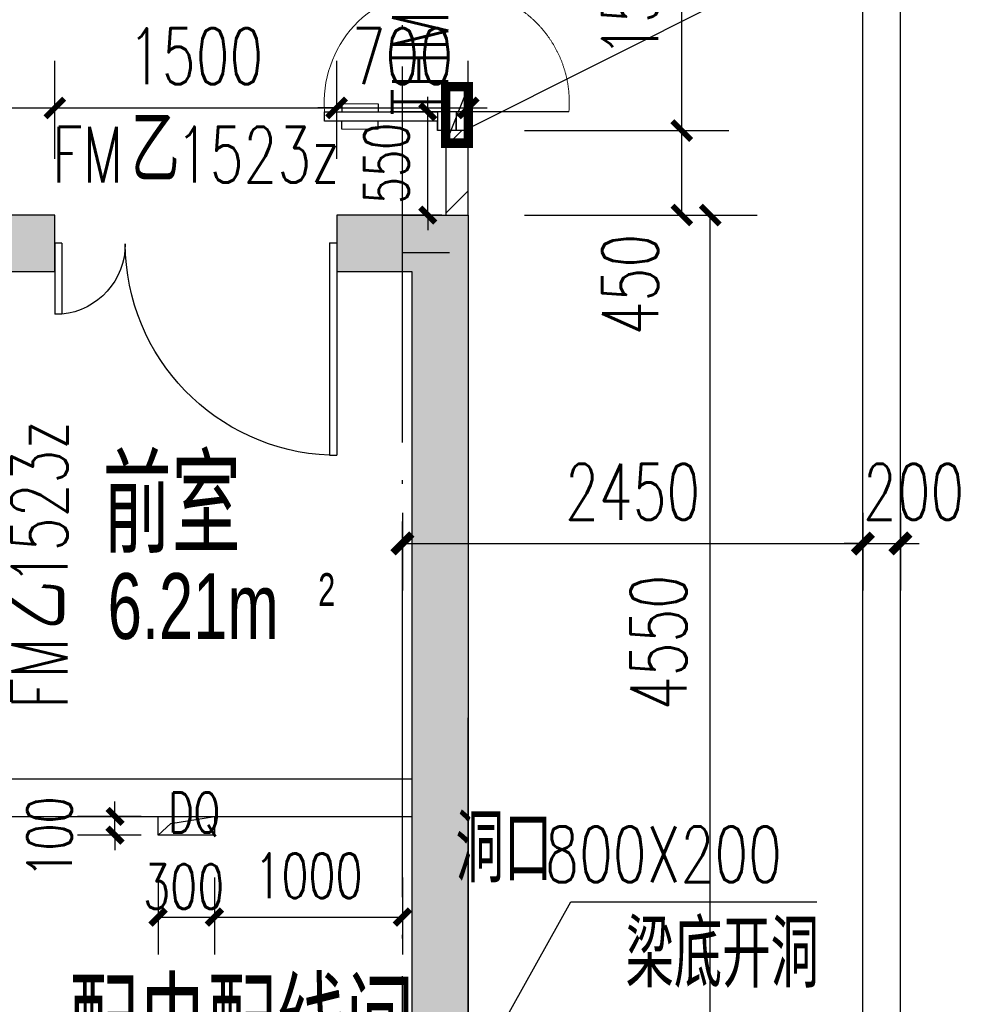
# Model space of a CAD drawing. Extents: x 797781 to 1255204, y 21234 to 1024248.
# Tile 747 of 1056: x 953271 to 958410, y 769781 to 775021. Entities that reach past the tile are written whole.
import ezdxf

# ---------------------------------------------------------------- set-up
doc = ezdxf.new("R2010")
doc.units = 0
doc.header["$LTSCALE"] = 1000
doc.header["$MEASUREMENT"] = 0
doc.linetypes.add('230303生产综合楼-平面图_t8$0$DASHED2', pattern=[0.375, 0.25, -0.125])
doc.linetypes.add('230303生产综合楼-平面图_t8$0$DOTE', pattern=[2.42, 2, -0.2, 0.02, -0.2])
for name, color, linetype in [('.2023.03.07提建筑条件', 3, 'Continuous'), ('230303生产综合楼-平面图_t8$0$A-WALL-CURTWALL', 4, 'Continuous'), ('230303生产综合楼-平面图_t8$0$DOOR_FIRE', 4, 'Continuous'), ('230303生产综合楼-平面图_t8$0$DOOR_FIRE_TEXT', 7, 'Continuous'), ('230303生产综合楼-平面图_t8$0$DOTE', 1, '230303生产综合楼-平面图_t8$0$DOTE'), ('230303生产综合楼-平面图_t8$0$PUB_DIM', 3, 'Continuous'), ('230303生产综合楼-平面图_t8$0$PUB_HATCH', 8, 'Continuous'), ('230303生产综合楼-平面图_t8$0$PUB_TEXT', 7, 'Continuous'), ('230303生产综合楼-平面图_t8$0$SPACE', 7, 'Continuous'), ('230303生产综合楼-平面图_t8$0$WALL', 40, 'Continuous'), ('230303生产综合楼-平面图_t8$0$WALL-MOVE', 6, 'Continuous'), ('230303生产综合楼-平面图_t8$0$WINDOW', 4, 'Continuous'), ('230303生产综合楼-平面图_t8$0$WINDOW_TEXT', 7, 'Continuous'), ('230303生产综合楼-平面图_t8$0$家具', 8, 'Continuous'), ('230303生产综合楼-平面图_t8$0$板洞', 6, 'Continuous'), ('DIM_LEAD', 3, 'Continuous'), ('PUB_DIM', 3, 'Continuous'), ('PUB_TEXT', 7, 'Continuous'), ('电气洞口', 6, 'Continuous')]:
    doc.layers.add(name, color=color, linetype=linetype)
doc.styles.add('230303生产综合楼-平面图_t8$0$_HZTXT', font='@HZTXT_E', dxfattribs={"width": 0.7, "bigfont": '@@HZTXT'})
doc.styles.add('230303生产综合楼-平面图_t8$0$_TCH_DIM', font='SIMPLEX', dxfattribs={"bigfont": 'GBCBIG'})
doc.styles.add('230303生产综合楼-平面图_T8$0$_TCH_DIM_T3', font='SIMPLEX', dxfattribs={"width": 0.705882, "bigfont": 'GBCBIG'})
doc.styles.add('230303生产综合楼-平面图_t8$0$_TCH_WINDOW', font='SIMPLEX', dxfattribs={"height": 3.5, "bigfont": 'GBCBIG'})
doc.styles.add('_TCH_DIM', font='SIMPLEX', dxfattribs={"bigfont": 'GBCBIG'})
doc.styles.add('_TCH_DIM_T3', font='SIMPLEX', dxfattribs={"width": 0.705882, "bigfont": 'GBCBIG'})
doc.dimstyles.new('230303生产综合楼-平面图_T8$0$_TCH_ARCH&&100', dxfattribs={"dimtxt": 297.5, "dimasz": 100, "dimexe": 250, "dimexo": 300, "dimgap": 126.25, "dimtad": 1, "dimdec": 0, "dimzin": 0, "dimdsep": 46, "dimtxsty": '230303生产综合楼-平面图_T8$0$_TCH_DIM_T3', "dimblk": '230303生产综合楼-平面图_t8$0$_ArchTick', "dimcen": 0.09, "dimclrt": 7, "dimazin": 2, "dimtfac": 1, "dimtdec": 0, "dimtix": 1, "dimtmove": 2, "dimatfit": 3, "dimfxl": 1, "dimtolj": 1, "dimtzin": 0, "dimarcsym": 0})
doc.dimstyles.new('_TCH_ARCH&&100', dxfattribs={"dimtxt": 297.5, "dimasz": 100, "dimexe": 250, "dimexo": 300, "dimgap": 126.25, "dimtad": 1, "dimdec": 0, "dimzin": 0, "dimdsep": 46, "dimtxsty": '_TCH_DIM_T3', "dimblk": 'ARCHTICK', "dimcen": 0.09, "dimclrt": 7, "dimazin": 2, "dimtfac": 1, "dimtdec": 0, "dimtix": 1, "dimtmove": 2, "dimatfit": 3, "dimfxl": 1, "dimtolj": 1, "dimtzin": 0, "dimarcsym": 0})
doc.dimstyles.new('_TCH_ARCH&&80', dxfattribs={"dimtxt": 238, "dimasz": 80, "dimexe": 200, "dimexo": 240, "dimgap": 101, "dimtad": 1, "dimdec": 0, "dimzin": 0, "dimdsep": 46, "dimtxsty": '_TCH_DIM_T3', "dimblk": 'ARCHTICK', "dimcen": 0.09, "dimclrt": 7, "dimazin": 2, "dimtfac": 1, "dimtdec": 0, "dimtix": 1, "dimtmove": 2, "dimatfit": 3, "dimfxl": 1, "dimtolj": 1, "dimtzin": 0, "dimarcsym": 0})

# ---------------------------------------------------------------- blocks, each defined once
blk = doc.blocks.new('_ArchTick')
at = {"color": 0, "linetype": 'ByBlock', "const_width": 0.4}
blk.add_lwpolyline([(-0.5, -0.5), (0.5, 0.5)], dxfattribs=at)
blk = doc.blocks.new('*D6740')
at = {"layer": 'Defpoints', "color": 0, "transparency": 16777216}
for p in [(850972, 581265.6), (851286.4, 581265.6), (851286.4, 580716)]:
    blk.add_point(p, dxfattribs=at)
at = {"layer": 'PUB_DIM', "color": 0, "lineweight": -2, "transparency": 16777216}
for p, q in [((850972, 581265.6), (850972, 581345.6)), ((851046.4, 581265.6), (850772, 581265.6)), ((850972, 580716), (850972, 581265.6)), ((851046.4, 580716), (850772, 580716)), ((850972, 580716), (850972, 580636))]:
    blk.add_line(p, q, dxfattribs=at)
at = {"layer": 'PUB_DIM', "color": 0, "lineweight": -2, "transparency": 16777216, "xscale": 80, "yscale": 80, "zscale": 80}
for p, rotation in [((850972, 581265.6), 270), ((850972, 580716), 90)]:
    blk.add_blockref('_ArchTick', p, dxfattribs=dict(at, rotation=rotation))
at = {"layer": 'PUB_DIM', "color": 7, "transparency": 16777216, "insert": (850752, 580990.8), "char_height": 238, "attachment_point": 5, "rotation": 90, "style": '_TCH_DIM_T3'}
blk.add_mtext('\\A1;550', dxfattribs=at)
blk = doc.blocks.new('10FRD')
at = {"layer": 'DIM_LEAD'}
for p, q in [((748004.4, 758645.9), (748700.9, 759890.3)), ((748700.9, 759890.3), (750008.7, 759890.3))]:
    blk.add_line(p, q, dxfattribs=at)
at = {"layer": 'PUB_TEXT', "style": '_TCH_DIM'}
for s, p in [('洞口', (748087.1, 759995.3)), ('梁底开洞', (748991.5, 759435.3))]:
    blk.add_text(s, height=357.45, dxfattribs=at).set_placement(p)
at = {"layer": 'PUB_TEXT', "style": '_TCH_DIM', "width": 0.705882}
blk.add_text('800X200', height=297.5, dxfattribs=at).set_placement((748563.7, 759995.3))
blk = doc.blocks.new('230303生产综合楼-平面图_t8$0$$DorLib2D$00000225')
at = {"color": 0}
for p, q in [((0.475, -0.0014), (0.475, 0.7521)), ((0.475, 0.7521), (0.5, 0.7521)), ((0.5, -0.0014), (0.5, 0.7521)), ((-0.5, 0), (-0.5, 0.252)), ((-0.475, 0.252), (-0.5, 0.252)), ((-0.475, 0), (-0.475, 0.252)), ((-0.475, 0), (-0.5, 0)), ((0.475, -0.0014), (0.5, -0.0014))]:
    blk.add_line(p, q, dxfattribs=at)
for centre, radius, start, end in [((0.5046, -0.0019), 0.7546, 92.2493, 179.7238), ((-0.5008, 0.0026), 0.2508, 359.7899, 84.0974)]:
    blk.add_arc(centre, radius, start, end, dxfattribs=at)
blk = doc.blocks.new('230303生产综合楼-平面图_t8$0$_ArchTick')
at = {"color": 0, "linetype": 'ByBlock', "const_width": 0.3}
blk.add_lwpolyline([(-0.5, -0.5), (0.5, 0.5)], dxfattribs=at)
blk = doc.blocks.new('*D6218')
at = {"layer": '230303生产综合楼-平面图_t8$0$PUB_DIM', "color": 0, "lineweight": -2, "transparency": 16777216}
for p, q in [((773098.3, 188198.9), (773098.3, 188718.9)), ((779998.3, 188198.9), (779998.3, 188718.9)), ((773098.3, 188468.9), (779998.3, 188468.9))]:
    blk.add_line(p, q, dxfattribs=at)
at = {"layer": 'Defpoints', "color": 0, "transparency": 16777216}
for p in [(779998.3, 188468.9), (773098.3, 187898.9), (779998.3, 187898.9)]:
    blk.add_point(p, dxfattribs=at)
at = {"layer": '230303生产综合楼-平面图_t8$0$PUB_DIM', "color": 0, "lineweight": -2, "transparency": 16777216, "xscale": 100, "yscale": 100, "zscale": 100}
for p, rotation in [((773098.3, 188468.9), 180.000151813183), ((779998.3, 188468.9), 0.0001518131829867)]:
    blk.add_blockref('230303生产综合楼-平面图_t8$0$_ArchTick', p, dxfattribs=dict(at, rotation=rotation))
at = {"layer": '230303生产综合楼-平面图_t8$0$PUB_DIM', "color": 7, "transparency": 16777216, "insert": (776548.3, 188743.9), "char_height": 297.5, "attachment_point": 5, "rotation": 0.0002, "style": '230303生产综合楼-平面图_T8$0$_TCH_DIM_T3'}
blk.add_mtext('\\A1;6900', dxfattribs=at)
blk = doc.blocks.new('*D6219')
at = {"layer": '230303生产综合楼-平面图_t8$0$PUB_DIM', "color": 0, "lineweight": -2, "transparency": 16777216}
for p, q in [((779998.3, 188198.9), (779998.3, 188718.9)), ((781498.3, 188198.9), (781498.3, 188718.9)), ((779998.3, 188468.9), (781498.3, 188468.9))]:
    blk.add_line(p, q, dxfattribs=at)
at = {"layer": 'Defpoints', "color": 0, "transparency": 16777216}
for p in [(781498.3, 188468.9), (779998.3, 187898.9), (781498.3, 187898.9)]:
    blk.add_point(p, dxfattribs=at)
at = {"layer": '230303生产综合楼-平面图_t8$0$PUB_DIM', "color": 0, "lineweight": -2, "transparency": 16777216, "xscale": 100, "yscale": 100, "zscale": 100}
for p, rotation in [((779998.3, 188468.9), 180.0001518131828), ((781498.3, 188468.9), 0.000151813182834)]:
    blk.add_blockref('230303生产综合楼-平面图_t8$0$_ArchTick', p, dxfattribs=dict(at, rotation=rotation))
at = {"layer": '230303生产综合楼-平面图_t8$0$PUB_DIM', "color": 7, "transparency": 16777216, "insert": (780748.3, 188743.9), "char_height": 297.5, "attachment_point": 5, "rotation": 0.0002, "style": '230303生产综合楼-平面图_T8$0$_TCH_DIM_T3'}
blk.add_mtext('\\A1;1500', dxfattribs=at)
blk = doc.blocks.new('*D6220')
at = {"layer": '230303生产综合楼-平面图_t8$0$PUB_DIM', "color": 0, "lineweight": -2, "transparency": 16777216}
for p, q in [((781498.3, 188198.9), (781498.3, 188718.9)), ((782198.3, 188198.9), (782198.3, 188718.9)), ((781498.3, 188468.9), (781398.3, 188468.9)), ((781498.3, 188468.9), (782198.3, 188468.9)), ((782198.3, 188468.9), (782298.3, 188468.9))]:
    blk.add_line(p, q, dxfattribs=at)
at = {"layer": 'Defpoints', "color": 0, "transparency": 16777216}
for p in [(782198.3, 188468.9), (781498.3, 187898.9), (782198.3, 187898.9)]:
    blk.add_point(p, dxfattribs=at)
at = {"layer": '230303生产综合楼-平面图_t8$0$PUB_DIM', "color": 0, "lineweight": -2, "transparency": 16777216, "xscale": 100, "yscale": 100, "zscale": 100}
for p, rotation in [((781498.3, 188468.9), 0.0001518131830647), ((782198.3, 188468.9), 180.0001518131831)]:
    blk.add_blockref('230303生产综合楼-平面图_t8$0$_ArchTick', p, dxfattribs=dict(at, rotation=rotation))
at = {"layer": '230303生产综合楼-平面图_t8$0$PUB_DIM', "color": 7, "transparency": 16777216, "insert": (781848.3, 188743.9), "char_height": 297.5, "attachment_point": 5, "rotation": 0.0002, "style": '230303生产综合楼-平面图_T8$0$_TCH_DIM_T3'}
blk.add_mtext('\\A1;700', dxfattribs=at)
blk = doc.blocks.new('*D6234')
at = {"layer": '230303生产综合楼-平面图_t8$0$PUB_DIM', "color": 0, "lineweight": -2, "transparency": 16777216}
for p, q in [((782820.6, 187898.9), (783736.3, 187898.9)), ((783486.3, 183348.9), (783486.3, 187898.9)), ((782820.6, 183348.9), (783736.3, 183348.9))]:
    blk.add_line(p, q, dxfattribs=at)
at = {"layer": 'Defpoints', "color": 0, "transparency": 16777216}
for p in [(782520.6, 187898.9), (783486.3, 187898.9), (782520.6, 183348.9)]:
    blk.add_point(p, dxfattribs=at)
at = {"layer": '230303生产综合楼-平面图_t8$0$PUB_DIM', "color": 0, "lineweight": -2, "transparency": 16777216, "xscale": 100, "yscale": 100, "zscale": 100}
for p, rotation in [((783486.3, 187898.9), 90), ((783486.3, 183348.9), 270)]:
    blk.add_blockref('230303生产综合楼-平面图_t8$0$_ArchTick', p, dxfattribs=dict(at, rotation=rotation))
at = {"layer": '230303生产综合楼-平面图_t8$0$PUB_DIM', "color": 7, "transparency": 16777216, "insert": (783211.3, 185623.9), "char_height": 297.5, "attachment_point": 5, "rotation": 90, "style": '230303生产综合楼-平面图_T8$0$_TCH_DIM_T3'}
blk.add_mtext('\\A1;4550', dxfattribs=at)
blk = doc.blocks.new('*D2640')
at = {"layer": 'Defpoints', "color": 0, "transparency": 16777216}
for p in [(955308, 772696.4), (957758, 772696.4), (957758, 772233.4)]:
    blk.add_point(p, dxfattribs=at)
at = {"layer": 'PUB_DIM', "color": 0, "lineweight": -2, "transparency": 16777216}
for p, q in [((955308, 772396.4), (955308, 771983.4)), ((957758, 772396.4), (957758, 771983.4)), ((955308, 772233.4), (957758, 772233.4))]:
    blk.add_line(p, q, dxfattribs=at)
at = {"layer": 'PUB_DIM', "color": 0, "lineweight": -2, "transparency": 16777216, "xscale": 100, "yscale": 100, "zscale": 100, "rotation": 180}
blk.add_blockref('_ArchTick', (955308, 772233.4), dxfattribs=at)
at = {"layer": 'PUB_DIM', "color": 0, "lineweight": -2, "transparency": 16777216, "xscale": 100, "yscale": 100, "zscale": 100}
blk.add_blockref('_ArchTick', (957758, 772233.4), dxfattribs=at)
at = {"layer": 'PUB_DIM', "color": 7, "transparency": 16777216, "insert": (956533, 772508.4), "char_height": 297.5, "attachment_point": 5, "style": '_TCH_DIM_T3'}
blk.add_mtext('\\A1;2450', dxfattribs=at)
blk = doc.blocks.new('*D2641')
at = {"layer": 'Defpoints', "color": 0, "transparency": 16777216}
for p in [(957758, 772696.4), (957958, 772696.4), (957958, 772233.4)]:
    blk.add_point(p, dxfattribs=at)
at = {"layer": 'PUB_DIM', "color": 0, "lineweight": -2, "transparency": 16777216}
for p, q in [((957758, 772396.4), (957758, 771983.4)), ((957958, 772396.4), (957958, 771983.4)), ((957758, 772233.4), (957658, 772233.4)), ((957758, 772233.4), (957958, 772233.4)), ((957958, 772233.4), (958058, 772233.4))]:
    blk.add_line(p, q, dxfattribs=at)
at = {"layer": 'PUB_DIM', "color": 0, "lineweight": -2, "transparency": 16777216, "xscale": 100, "yscale": 100, "zscale": 100}
blk.add_blockref('_ArchTick', (957758, 772233.4), dxfattribs=at)
at = {"layer": 'PUB_DIM', "color": 0, "lineweight": -2, "transparency": 16777216, "xscale": 100, "yscale": 100, "zscale": 100, "rotation": 180}
blk.add_blockref('_ArchTick', (957958, 772233.4), dxfattribs=at)
at = {"layer": 'PUB_DIM', "color": 7, "transparency": 16777216, "insert": (958028.3, 772508.4), "char_height": 297.5, "attachment_point": 5, "style": '_TCH_DIM_T3'}
blk.add_mtext('\\A1;200', dxfattribs=at)
blk = doc.blocks.new('*D2954')
at = {"layer": 'Defpoints', "color": 0, "transparency": 16777216}
for p in [(954007.5, 770696), (954307.5, 770696), (954307.5, 770245.5)]:
    blk.add_point(p, dxfattribs=at)
at = {"layer": 'PUB_DIM', "color": 0, "lineweight": -2, "transparency": 16777216}
for p, q in [((954007.5, 770456), (954007.5, 770045.5)), ((954307.5, 770456), (954307.5, 770045.5)), ((954007.5, 770245.5), (954307.5, 770245.5))]:
    blk.add_line(p, q, dxfattribs=at)
at = {"layer": 'PUB_DIM', "color": 0, "lineweight": -2, "transparency": 16777216, "xscale": 80, "yscale": 80, "zscale": 80, "rotation": 180}
blk.add_blockref('_ArchTick', (954007.5, 770245.5), dxfattribs=at)
at = {"layer": 'PUB_DIM', "color": 0, "lineweight": -2, "transparency": 16777216, "xscale": 80, "yscale": 80, "zscale": 80}
blk.add_blockref('_ArchTick', (954307.5, 770245.5), dxfattribs=at)
at = {"layer": 'PUB_DIM', "color": 7, "transparency": 16777216, "insert": (954144.4, 770407.8), "char_height": 238, "attachment_point": 5, "style": '_TCH_DIM_T3'}
blk.add_mtext('\\A1;300', dxfattribs=at)
blk = doc.blocks.new('*D2955')
at = {"layer": 'Defpoints', "color": 0, "transparency": 16777216}
for p in [(954307.5, 770696), (955308, 770696), (955308, 770245.5)]:
    blk.add_point(p, dxfattribs=at)
at = {"layer": 'PUB_DIM', "color": 0, "lineweight": -2, "transparency": 16777216}
for p, q in [((954307.5, 770456), (954307.5, 770045.5)), ((955308, 770456), (955308, 770045.5)), ((954307.5, 770245.5), (955308, 770245.5))]:
    blk.add_line(p, q, dxfattribs=at)
at = {"layer": 'PUB_DIM', "color": 0, "lineweight": -2, "transparency": 16777216, "xscale": 80, "yscale": 80, "zscale": 80, "rotation": 180}
blk.add_blockref('_ArchTick', (954307.5, 770245.5), dxfattribs=at)
at = {"layer": 'PUB_DIM', "color": 0, "lineweight": -2, "transparency": 16777216, "xscale": 80, "yscale": 80, "zscale": 80}
blk.add_blockref('_ArchTick', (955308, 770245.5), dxfattribs=at)
at = {"layer": 'PUB_DIM', "color": 7, "transparency": 16777216, "insert": (954807.8, 770465.5), "char_height": 238, "attachment_point": 5, "style": '_TCH_DIM_T3'}
blk.add_mtext('\\A1;1000', dxfattribs=at)
blk = doc.blocks.new('*D2956')
at = {"layer": 'Defpoints', "color": 0, "transparency": 16777216}
for p in [(953778.3, 770781.3), (954157.5, 770781.3), (954157.5, 770681.3)]:
    blk.add_point(p, dxfattribs=at)
at = {"layer": 'PUB_DIM', "color": 0, "lineweight": -2, "transparency": 16777216}
for p, q in [((953778.3, 770781.3), (953778.3, 770861.3)), ((953917.5, 770781.3), (953578.3, 770781.3)), ((953778.3, 770681.3), (953778.3, 770781.3)), ((953917.5, 770681.3), (953578.3, 770681.3)), ((953778.3, 770681.3), (953778.3, 770601.3))]:
    blk.add_line(p, q, dxfattribs=at)
at = {"layer": 'PUB_DIM', "color": 0, "lineweight": -2, "transparency": 16777216, "xscale": 80, "yscale": 80, "zscale": 80}
for p, rotation in [((953778.3, 770781.3), 270), ((953778.3, 770681.3), 90)]:
    blk.add_blockref('_ArchTick', p, dxfattribs=dict(at, rotation=rotation))
at = {"layer": 'PUB_DIM', "color": 7, "transparency": 16777216, "insert": (953430, 770671.7), "char_height": 238, "attachment_point": 5, "rotation": 90, "style": '_TCH_DIM_T3'}
blk.add_mtext('\\A1;100', dxfattribs=at)
blk = doc.blocks.new('*D4688')
at = {"layer": '230303生产综合楼-平面图_t8$0$PUB_DIM', "color": 0, "lineweight": -2, "transparency": 16777216}
for p, q in [((955958, 775931.2), (957044.5, 775931.2)), ((956794.5, 774431.2), (956794.5, 775931.2)), ((955958, 774431.2), (957044.5, 774431.2))]:
    blk.add_line(p, q, dxfattribs=at)
at = {"layer": 'Defpoints', "color": 0, "transparency": 16777216}
for p in [(955658, 775931.2), (956794.5, 775931.2), (955658, 774431.2)]:
    blk.add_point(p, dxfattribs=at)
at = {"layer": '230303生产综合楼-平面图_t8$0$PUB_DIM', "color": 0, "lineweight": -2, "transparency": 16777216, "xscale": 100, "yscale": 100, "zscale": 100}
for p, rotation in [((956794.5, 775931.2), 89.9998820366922), ((956794.5, 774431.2), 269.9998820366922)]:
    blk.add_blockref('230303生产综合楼-平面图_t8$0$_ArchTick', p, dxfattribs=dict(at, rotation=rotation))
at = {"layer": '230303生产综合楼-平面图_t8$0$PUB_DIM', "color": 7, "transparency": 16777216, "insert": (956519.5, 775181.2), "char_height": 297.5, "attachment_point": 5, "rotation": 89.9999, "style": '230303生产综合楼-平面图_T8$0$_TCH_DIM_T3'}
blk.add_mtext('\\A1;1500', dxfattribs=at)
blk = doc.blocks.new('*D4689')
at = {"layer": '230303生产综合楼-平面图_t8$0$PUB_DIM', "color": 0, "lineweight": -2, "transparency": 16777216}
for p, q in [((955958, 774431.2), (957044.5, 774431.2)), ((956794.5, 773981.3), (956794.5, 774431.2)), ((955958, 773981.3), (957044.5, 773981.3))]:
    blk.add_line(p, q, dxfattribs=at)
at = {"layer": 'Defpoints', "color": 0, "transparency": 16777216}
for p in [(955658, 774431.2), (956794.5, 774431.2), (955658, 773981.3)]:
    blk.add_point(p, dxfattribs=at)
at = {"layer": '230303生产综合楼-平面图_t8$0$PUB_DIM', "color": 0, "lineweight": -2, "transparency": 16777216, "xscale": 100, "yscale": 100, "zscale": 100}
for p, rotation in [((956794.5, 774431.2), 89.99988203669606), ((956794.5, 773981.3), 269.9998820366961)]:
    blk.add_blockref('230303生产综合楼-平面图_t8$0$_ArchTick', p, dxfattribs=dict(at, rotation=rotation))
at = {"layer": '230303生产综合楼-平面图_t8$0$PUB_DIM', "color": 7, "transparency": 16777216, "insert": (956519.5, 773611.3), "char_height": 297.5, "attachment_point": 5, "rotation": 89.9999, "style": '230303生产综合楼-平面图_T8$0$_TCH_DIM_T3'}
blk.add_mtext('\\A1;450', dxfattribs=at)
blk = doc.blocks.new('230303生产综合楼-平面图_t8$0$$DorLib2D$00000013')
at = {"linetype": '230303生产综合楼-平面图_t8$0$DASHED2'}
for p, q in [((-0.4333, 0.3972), (-0.4333, -0.0028)), ((0.4333, -0.4694), (0.4333, -0.0694))]:
    blk.add_line(p, q, dxfattribs=at)
for p, q in [((0.4333, 0.3972), (0.4333, -0.0028)), ((0.4667, 0.3972), (0.4333, 0.3972)), ((0.4667, -0.0028), (0.4667, 0.3972)), ((0.4051, 0.3441), (0.4333, 0.3441)), ((0.4949, 0.3441), (0.4667, 0.3441)), ((0.4051, 0.2158), (0.4333, 0.2158)), ((0.4949, 0.2158), (0.4667, 0.2158)), ((-0.5, -0.0028), (-0.4667, -0.0028)), ((-0.4333, -0.0028), (-0.5, -0.0028)), ((-0.5, -0.0028), (-0.5, -0.0694)), ((-0.5, -0.0028), (-0.5, -0.0028)), ((-0.4333, -0.0028), (-0.4667, -0.0028)), ((-0.4333, -0.0028), (-0.4333, -0.0694)), ((0.4333, -0.0028), (0.4333, -0.0694)), ((0.4333, -0.0028), (0.4667, -0.0028)), ((0.4333, -0.0028), (0.5, -0.0028)), ((0.5, -0.0028), (0.5, -0.0694)), ((0.5, -0.0028), (0.5, -0.0028)), ((-0.4333, -0.0694), (-0.5, -0.0694)), ((-0.5, -0.0694), (-0.5, -0.0694)), ((-0.5, -0.0694), (-0.4667, -0.0694)), ((-0.4667, -0.0694), (-0.4667, -0.4694)), ((-0.4333, -0.0694), (-0.4667, -0.0694)), ((-0.4333, -0.4694), (-0.4333, -0.0694)), ((0.4333, -0.0694), (0.4667, -0.0694)), ((0.5, -0.0694), (0.4667, -0.0694)), ((0.5, -0.0694), (0.5, -0.0694)), ((-0.4949, -0.2798), (-0.4667, -0.2798)), ((-0.4051, -0.2798), (-0.4333, -0.2798)), ((-0.4949, -0.4081), (-0.4667, -0.4081)), ((-0.4051, -0.4081), (-0.4333, -0.4081)), ((-0.4667, -0.4694), (-0.4333, -0.4694))]:
    blk.add_line(p, q)
at = {"lineweight": 13}
for p, q in [((0.4051, 0.3441), (0.4051, 0.2158)), ((0.4949, 0.3441), (0.4949, 0.2158)), ((-0.4949, -0.4081), (-0.4949, -0.2798)), ((-0.4051, -0.4081), (-0.4051, -0.2798))]:
    blk.add_line(p, q, dxfattribs=at)
at = {"linetype": '230303生产综合楼-平面图_t8$0$DASHED2', "lineweight": 13}
for centre, start, end in [((-0.4, -0.0014), 359.8007, 94.7805), ((0.4, -0.0708), 179.8007, 274.7805)]:
    blk.add_arc(centre, 0.4, start, end, dxfattribs=at)
at = {"lineweight": 13}
for centre, start, end in [((0.4, -0.0014), 85.2195, 180.1993), ((-0.4, -0.0708), 265.2195, 0.1993)]:
    blk.add_arc(centre, 0.4, start, end, dxfattribs=at)
blk = doc.blocks.new('6-8FQD')
at = {"layer": 'DIM_LEAD'}
blk.add_line((851187.1, 581177.3), (853408.9, 582292.3), dxfattribs=at)
at = {"layer": '电气洞口', "color": 6, "lineweight": -2}
blk.add_line((851187.1, 581398.6), (851067.1, 581098.6), dxfattribs=at)
at = {"layer": '电气洞口', "color": 6, "lineweight": -2, "const_width": 50}
blk.add_lwpolyline([(851067.1, 581098.6), (851187.1, 581098.6), (851187.1, 581398.6), (851067.1, 581398.6)], close=True, dxfattribs=at)
at = {"layer": 'PUB_DIM'}
dim = blk.add_aligned_dim(p1=(851286.4, 580716), p2=(851286.4, 581265.6), distance=314.4, dimstyle='_TCH_ARCH&&80', dxfattribs=at)
dim.commit()
dim.dimension.update_dxf_attribs({"geometry": '*D6740', "text_midpoint": (850752, 580990.8)})
blk = doc.blocks.new('230303生产综合楼-平面图_t8$0$HXT-1')
at = {"layer": '230303生产综合楼-平面图_t8$0$PUB_HATCH'}
for points in [[(779498.3, 187598.9), (779998.3, 187598.9), (779998.3, 187898.9), (779498.3, 187898.9)], [(781848.3, 187898.9), (781498.3, 187898.9), (781498.3, 187598.9), (781848.3, 187598.9)], [(781848.3, 187898.9), (781848.3, 187598.9), (781898.3, 187598.9), (782198.3, 187898.9)], [(782198.3, 187898.9), (781898.3, 187598.9), (781898.3, 184798.9), (782198.3, 184798.9)], [(782198.3, 184798.9), (781898.3, 184798.9), (781898.3, 182998.9), (782198.3, 182998.9)]]:
    blk.add_hatch(color=256, dxfattribs=at).paths.add_polyline_path(points)
at = {"layer": '230303生产综合楼-平面图_t8$0$A-WALL-CURTWALL'}
blk.add_line((781998.3, 187898.9), (782198.3, 187898.9), dxfattribs=at)
blk.add_line((781998.3, 187898.9), (782198.3, 187898.9), dxfattribs=at)
at = {"layer": '230303生产综合楼-平面图_t8$0$WALL'}
for p, q in [((779998.3, 187898.9), (779498.3, 187898.9)), ((779998.3, 187598.9), (779998.3, 187898.9)), ((781848.3, 187898.9), (781498.3, 187898.9)), ((781498.3, 187898.9), (781498.3, 187598.9)), ((781848.3, 187898.9), (782198.3, 187898.9)), ((781848.3, 187898.9), (782198.3, 187898.9)), ((782198.3, 187898.9), (782198.3, 184798.9)), ((781848.3, 187698.9), (782098.3, 187698.9)), ((779498.3, 187598.9), (779998.3, 187598.9)), ((781498.3, 187598.9), (781848.3, 187598.9)), ((781848.3, 187598.9), (781898.3, 187598.9)), ((781898.3, 187598.9), (781898.3, 184798.9)), ((779598.3, 184898.9), (781898.3, 184898.9)), ((781898.3, 184798.9), (781898.3, 182998.9)), ((782198.3, 184798.9), (782198.3, 182998.9)), ((779598.3, 184698.9), (781898.3, 184698.9))]:
    blk.add_line(p, q, dxfattribs=at)
at = {"layer": '230303生产综合楼-平面图_t8$0$家具'}
blk.add_line((782198.3, 183623.9), (782198.3, 185223.9), dxfattribs=at)
at = {"layer": '230303生产综合楼-平面图_t8$0$DOOR_FIRE', "xscale": 1500, "yscale": -1500, "zscale": 300}
blk.add_blockref('230303生产综合楼-平面图_t8$0$$DorLib2D$00000225', (780748.3, 187748.9), dxfattribs=at)
at = {"layer": '230303生产综合楼-平面图_t8$0$DOOR_FIRE_TEXT', "style": '230303生产综合楼-平面图_t8$0$_TCH_WINDOW'}
blk.add_text('乙', height=357.4, dxfattribs=at).set_placement((780404.2, 188071.5))
at = {"layer": '230303生产综合楼-平面图_t8$0$DOOR_FIRE_TEXT', "style": '230303生产综合楼-平面图_t8$0$_TCH_WINDOW', "width": 0.705882}
for s, p in [('FM', (779984.2, 188071.5)), ('1523z', (780642.5, 188071.5))]:
    blk.add_text(s, height=297.5, dxfattribs=at).set_placement(p)
for s, p in [('1523z', (780065.5, 185930.6)), ('FM', (780065.5, 185272.3))]:
    blk.add_text(s, height=297.5, rotation=90, dxfattribs=at).set_placement(p)
at = {"layer": '230303生产综合楼-平面图_t8$0$DOOR_FIRE_TEXT', "style": '230303生产综合楼-平面图_t8$0$_TCH_WINDOW'}
blk.add_text('乙', height=357.4, rotation=90, dxfattribs=at).set_placement((780065.5, 185692.3))
at = {"layer": '230303生产综合楼-平面图_t8$0$PUB_TEXT', "style": '230303生产综合楼-平面图_t8$0$_TCH_DIM'}
for s, p in [('前室', (780252.6, 186099)), ('配电配线间', (780074.2, 183316.5))]:
    blk.add_text(s, height=510.64, dxfattribs=at).set_placement(p)
at = {"layer": '230303生产综合楼-平面图_t8$0$SPACE', "style": '230303生产综合楼-平面图_t8$0$_HZTXT', "width": 0.7}
for s, height, p in [('6.21m', 350, (780279.6, 185643.2)), ('2', 175, (781399.6, 185818.2))]:
    blk.add_text(s, height=height, dxfattribs=at).set_placement(p)
at = {"layer": '230303生产综合楼-平面图_t8$0$PUB_DIM'}
for p1, p2, distance, picture, middle in [((773098.3, 187898.9), (779998.3, 187898.9), 570, '*D6218', (776548.3, 188743.9)), ((779998.3, 187898.9), (781498.3, 187898.9), 570, '*D6219', (780748.3, 188743.9)), ((781498.3, 187898.9), (782198.3, 187898.9), 570, '*D6220', (781848.3, 188743.9)), ((782520.6, 183348.9), (782520.6, 187898.9), -965.7, '*D6234', (783211.3, 185623.9))]:
    dim = blk.add_aligned_dim(p1=p1, p2=p2, distance=distance, dimstyle='230303生产综合楼-平面图_T8$0$_TCH_ARCH&&100', dxfattribs=at)
    dim.commit()
    dim.dimension.update_dxf_attribs({"geometry": picture, "text_midpoint": middle})

msp = doc.modelspace()

# ---------------------------------------------------------------- hatches: boundary and pattern name
at = {"layer": '230303生产综合楼-平面图_t8$0$PUB_HATCH'}
h = msp.add_hatch(dxfattribs=at)
h.set_pattern_fill('普通砖', color=256, scale=100, style=0)
h.set_pattern_definition([(45, (0, 179.5), (-176.776766, 176.776766), [])])
h.paths.add_polyline_path([(955658, 773981.3), (955658, 774431.2), (955538, 774431.2), (955538, 773981.3)])

# ---------------------------------------------------------------- linework, layer by layer
at = {"layer": '.2023.03.07提建筑条件'}
msp.add_lwpolyline([(954007.5, 770681.3), (954075.8, 770742.7), (954307.5, 770781.3)], dxfattribs=at)
msp.add_lwpolyline([(954007.5, 770781.3), (954307.5, 770781.3), (954307.5, 770681.3), (954007.5, 770681.3)], close=True, dxfattribs=at)
at = {"layer": '230303生产综合楼-平面图_t8$0$DOTE'}
msp.add_line((955308, 755831.3), (955308, 783831.3), dxfattribs=at)
at = {"layer": '230303生产综合楼-平面图_t8$0$WALL'}
for p, q in [((957758, 766711), (957758, 776441.3)), ((957958, 766711), (957958, 776441.3))]:
    msp.add_line(p, q, dxfattribs=at)
at = {"layer": '230303生产综合楼-平面图_t8$0$WALL-MOVE'}
for p, q in [((955658, 774431.2), (955538, 774431.2)), ((955538, 774431.2), (955538, 773981.3)), ((955658, 773981.3), (955658, 774431.2)), ((955538, 773981.3), (955658, 773981.3))]:
    msp.add_line(p, q, dxfattribs=at)

# ---------------------------------------------------------------- block references
for name, p in [('10FRD', (207503.7, 10435.5)), ('6-8FQD', (104470.9, 193265.3))]:
    msp.add_blockref(name, p)
at = {"layer": '230303生产综合楼-平面图_t8$0$WINDOW'}
ref = msp.add_blockref('230303生产综合楼-平面图_t8$0$$DorLib2D$00000013', (955598, 775181.2), dxfattribs=dict(at, xscale=-1500, yscale=1500, zscale=120, rotation=269.9998820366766))
ref.add_attrib('A', 'THM1523', (955550.5, 774511.2), dxfattribs={"layer": '230303生产综合楼-平面图_t8$0$WINDOW_TEXT', "ltscale": 2, "height": 297.5, "rotation": 89.9999, "style": '230303生产综合楼-平面图_t8$0$_TCH_WINDOW', "width": 0.705882})
at = {"layer": '230303生产综合楼-平面图_t8$0$板洞'}
msp.add_blockref('230303生产综合楼-平面图_t8$0$HXT-1', (173459.7, 586082.4), dxfattribs=at)

# ---------------------------------------------------------------- texts
at = {"layer": '230303生产综合楼-平面图_t8$0$PUB_TEXT', "style": '230303生产综合楼-平面图_t8$0$_TCH_DIM', "width": 0.705882}
msp.add_text('DQ', height=212.5, dxfattribs=at).set_placement((954062.1, 770695.3))

# ---------------------------------------------------------------- dimensions: what is measured, and where the dimension line sits
at = {"layer": '230303生产综合楼-平面图_t8$0$PUB_DIM'}
dim = msp.add_aligned_dim(p1=(955658, 774431.2), p2=(955658, 775931.2), distance=-1136.5, dimstyle='230303生产综合楼-平面图_T8$0$_TCH_ARCH&&100', dxfattribs=at)
dim.commit()
dim.dimension.update_dxf_attribs({"geometry": '*D4688', "text_midpoint": (956519.5, 775181.2)})
dim = msp.add_linear_dim(base=(956794.5, 774431.2), p1=(955658, 773981.3), p2=(955658, 774431.2), angle=89.9999, dimstyle='230303生产综合楼-平面图_T8$0$_TCH_ARCH&&100', dxfattribs=at)
dim.commit()
dim.dimension.update_dxf_attribs({"geometry": '*D4689', "text_midpoint": (956519.5, 773611.3), "dimtype": 161})
at = {"layer": 'PUB_DIM'}
for p1, p2, distance, dimstyle, picture, middle in [((955308, 772696.4), (957758, 772696.4), -463, '_TCH_ARCH&&100', '*D2640', (956533, 772508.4)), ((954307.5085, 770696.0319), (955308.0044, 770696.0319), -450.5737, '_TCH_ARCH&&80', '*D2955', (954807.7565, 770465.4582))]:
    dim = msp.add_aligned_dim(p1=p1, p2=p2, distance=distance, dimstyle=dimstyle, dxfattribs=at)
    dim.commit()
    dim.dimension.update_dxf_attribs({"geometry": picture, "text_midpoint": middle})
for base, p1, p2, angle, dimstyle, picture, middle in [((957958, 772233.4), (957758, 772696.4), (957958, 772696.4), 0, '_TCH_ARCH&&100', '*D2641', (958028.3, 772508.4)), ((953778.3, 770781.3), (954157.5, 770681.3), (954157.5, 770781.3), 90, '_TCH_ARCH&&80', '*D2956', (953430, 770671.7)), ((954307.5, 770245.5), (954007.5, 770696), (954307.5, 770696), 0, '_TCH_ARCH&&80', '*D2954', (954144.4, 770407.8))]:
    dim = msp.add_linear_dim(base=base, p1=p1, p2=p2, angle=angle, dimstyle=dimstyle, dxfattribs=at)
    dim.commit()
    dim.dimension.update_dxf_attribs({"geometry": picture, "text_midpoint": middle, "dimtype": 161})

doc.saveas('drawing.dxf')
